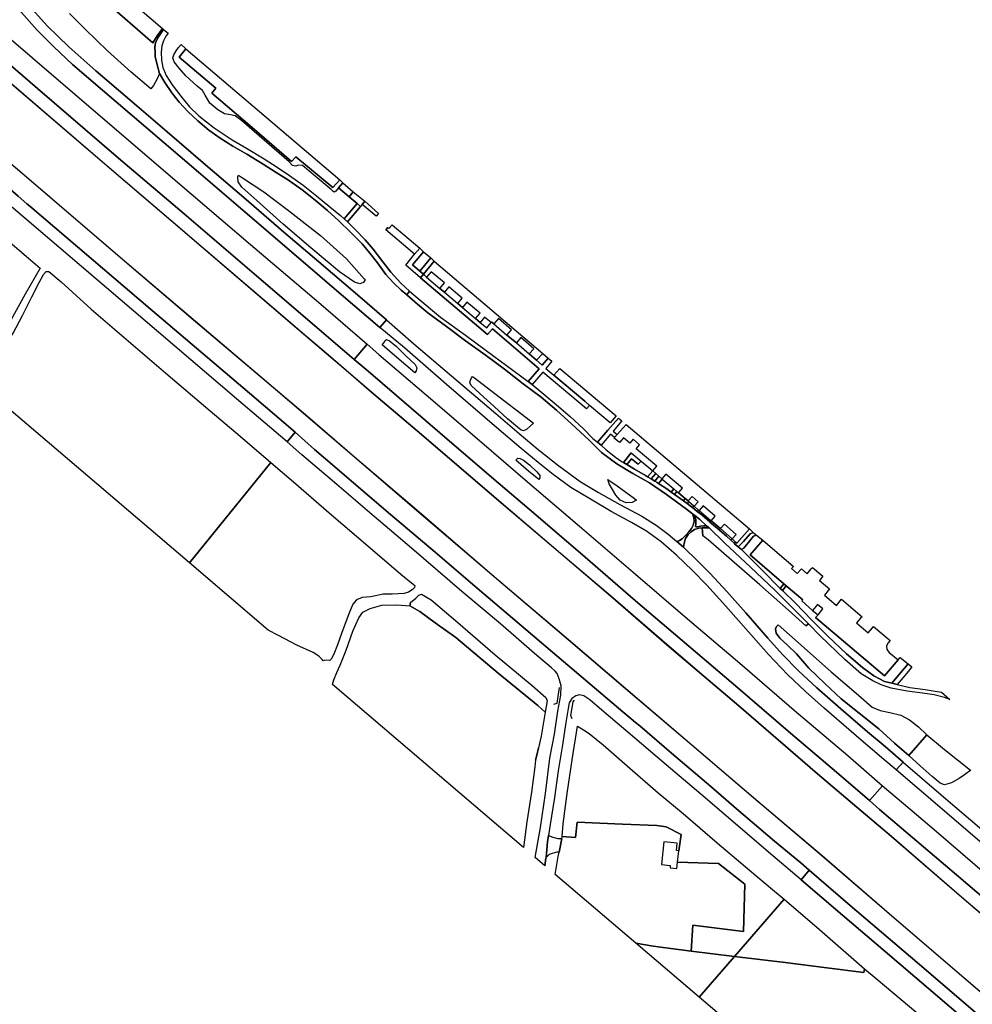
# Model space of a CAD drawing. Extents: x -26035517 to 31750492, y -9237385 to 8160032.
# Tile 283 of 298: x 24159432 to 24528195, y -718483 to -337212. Entities that reach past the tile are written whole.
import ezdxf

# ---------------------------------------------------------------- set-up
doc = ezdxf.new("R2010")
doc.units = 0
doc.layers.add('T-25', color=7, linetype='CONTINUOUS')

msp = doc.modelspace()

# ---------------------------------------------------------------- linework, layer by layer
at = {"layer": 'T-25', "color": 9}
for points in [[(24054898, -238860, 10963), (24066793, -248922, 10910), (24070059, -251684, 10895), (24084239, -263752, 10769), (24097794, -275274, 10712), (24111094, -286600, 10610), (24121367, -295404, 10582), (24130588, -303163, 10598), (24138525, -310396, 10602), (24143410, -315276, 10631), (24148894, -321256, 10614), (24154401, -327735, 10635), (24160069, -334428, 10614), (24166186, -341274, 10606), (24172672, -347736, 10578), (24179865, -354540, 10586), (24191531, -364508, 10574), (24208229, -378838, 10492), (24228632, -396275, 10566), (24246704, -411683, 10574), (24266478, -428698, 10574), (24284828, -444447, 10521), (24298879, -456423, 10517)], [(24043801, -248698, 11667), (24053063, -256581, 11872), (24076991, -277035, 11827), (24094321, -291917, 11819), (24126066, -319112, 11848), (24164419, -352009, 11933), (24198815, -381478, 11778), (24225814, -404592, 11774), (24248788, -424232, 11746), (24275039, -446622, 11726), (24293942, -462831, 11721)], [(24038867, -254342, 11633), (24060605, -273163, 11791), (24084935, -294076, 11799), (24116950, -321583, 11766), (24138760, -340165, 11807), (24166274, -363823, 11819), (24197690, -390791, 11782), (24223083, -412373, 11758), (24251975, -437201, 11750), (24273545, -455684, 11685), (24288963, -468836, 11644)], [(24035258, -258471, 10773), (24055289, -275707, 10960), (24092717, -307679, 10997), (24123371, -333883, 11001), (24154493, -360533, 11009), (24194149, -394593, 10940), (24224220, -420283, 11009), (24260573, -451413, 11009), (24278973, -467124, 11009), (24285750, -472910, 11009)], [(24301432, -453443, 10456), (24290194, -443743, 10456), (24275256, -430963, 10464), (24261740, -419477, 10496), (24246201, -406076, 10496), (24231343, -393404, 10468), (24216473, -380643, 10537), (24202062, -368305, 10529), (24188929, -357014, 10541), (24178447, -347674, 10496), (24170125, -339568, 10513), (24162199, -330836, 10541), (24154487, -321633, 10476), (24148747, -315233, 10464), (24142526, -308752, 10541), (24136675, -303200, 10541), (24130429, -297834, 10517), (24122817, -291393, 10488), (24107575, -278392, 10594), (24095515, -268204, 10675)], [(24270965, -490971, 11038), (24257600, -479656, 11042), (24227487, -454115, 11001), (24200969, -431493, 11001), (24160292, -396635, 11001), (24119781, -362323, 11001), (24081878, -330158, 10997), (24071119, -321002, 11011), (24047272, -300707, 11042), (24019205, -276834, 10877)], [(24266084, -496951, 10956), (24248441, -481873, 11074), (24209981, -449161, 11058), (24163308, -409430, 11106), (24162193, -408481, 11107), (24158794, -405567, 11105), (24151424, -399251, 11100), (24144406, -393236, 11095), (24126588, -377966, 11082), (24087412, -344576, 11074), (24057957, -319380, 11078), (24037759, -302282, 11050), (24014309, -282435, 10957)], [(24057957, -319380, 11078), (24087412, -344576, 11074), (24126588, -377966, 11082), (24144406, -393236, 11095), (24151424, -399251, 11100), (24158794, -405567, 11105), (24162193, -408481, 11107), (24163308, -409430, 11106), (24209981, -449161, 11058), (24248441, -481873, 11074), (24266084, -496951, 10956), (24262940, -500714, 10834), (24243398, -484026, 10867), (24213316, -458324, 10875), (24183329, -432789, 10899), (24152672, -406544, 10952), (24139436, -395389, 10928), (24128556, -386040, 10916), (24122072, -380514, 10932), (24108001, -368544, 10932), (24079500, -344257, 10891), (24054141, -322558, 10924)], [(24126066, -319112, 11848), (24164419, -352009, 11933), (24198815, -381478, 11778), (24225814, -404592, 11774), (24248788, -424232, 11746), (24275039, -446622, 11726), (24293942, -462831, 11721), (24288963, -468836, 11644), (24273545, -455684, 11685), (24251975, -437201, 11750), (24223083, -412373, 11758), (24197690, -390791, 11782), (24166274, -363823, 11819), (24138760, -340165, 11807), (24116950, -321583, 11766)], [(24162199, -330836, 10541), (24170125, -339568, 10513), (24178447, -347674, 10496), (24188929, -357014, 10541), (24202062, -368305, 10529), (24216473, -380643, 10537), (24231343, -393404, 10468), (24246201, -406076, 10496), (24261740, -419477, 10496), (24275256, -430963, 10464), (24290194, -443743, 10456), (24301432, -453443, 10456), (24298879, -456423, 10517), (24284828, -444447, 10521), (24266478, -428698, 10574), (24246704, -411683, 10574), (24228632, -396275, 10566), (24208229, -378838, 10492), (24191531, -364508, 10574), (24179865, -354540, 10586), (24172672, -347736, 10578), (24166186, -341274, 10606), (24160069, -334428, 10614)], [(24192225, -329898, 9861), (24211016, -346131, 9821), (24212667, -343459, 9817), (24214736, -340615, 9849), (24215064, -341038, 9874), (24214169, -342284, 9874), (24213154, -343801, 9882), (24212056, -346008, 9882), (24211796, -347889, 9882), (24211834, -350053, 9870), (24211930, -351427, 9853), (24212590, -354704, 9882), (24213607, -358041, 9853), (24212650, -360095, 9829), (24211199, -362653, 9813), (24210221, -363930, 9777), (24202641, -357564, 9809), (24193482, -349216, 9813), (24184952, -340979, 9821), (24178719, -334855, 9800)], [(24215064, -341038, 9874), (24214169, -342284, 9874), (24213154, -343801, 9882), (24212056, -346008, 9882), (24211796, -347889, 9882), (24211834, -350053, 9870), (24211930, -351427, 9853), (24212590, -354704, 9882), (24213607, -358041, 9853), (24215588, -361495, 9796), (24218297, -365585, 9764), (24221182, -369095, 9691), (24224612, -372912, 9581), (24228374, -376432, 9544), (24232671, -380017, 9601), (24237062, -383128, 9625), (24241985, -386225, 9670), (24247392, -389262, 9686), (24253720, -393164, 9662), (24258773, -396370, 9642), (24263433, -399305, 9629), (24268743, -403131, 9609), (24273755, -407073, 9605), (24278537, -411068, 9605), (24282978, -415051, 9589), (24287511, -419459, 9573), (24292035, -424042, 9573), (24295001, -427569, 9560), (24297920, -431363, 9634), (24301189, -435881, 9674), (24304295, -439189, 9695), (24307105, -441926, 9682), (24309247, -443806, 9707)], [(24216908, -342474, 9923), (24216046, -343626, 9910), (24215037, -345355, 9910), (24214403, -347370, 9866), (24214239, -349764, 9857), (24214388, -352857, 9837), (24214831, -355731, 9817), (24216129, -358817, 9813), (24218442, -362447, 9764), (24221819, -366867, 9756), (24225162, -370966, 9625), (24228767, -374447, 9577), (24234723, -379055, 9585), (24241671, -383720, 9642), (24247907, -387349, 9658), (24254084, -391077, 9634), (24259048, -394301, 9625), (24263816, -397481, 9642), (24269169, -401321, 9621), (24274372, -405427, 9597), (24279440, -409669, 9646), (24283600, -413031, 9597), (24285058, -414298, 9658)], [(24282892, -402315, 9617), (24281786, -403651, 9678), (24281230, -404009, 9674), (24280834, -403715, 9658), (24279953, -402979, 9650), (24273866, -397855, 9670), (24268852, -393667, 9670), (24267415, -393563, 9686), (24266298, -393961, 9719), (24265073, -393675, 9699), (24263707, -392302, 9703), (24255149, -384777, 9654), (24245255, -376242, 9650), (24242812, -374432, 9621), (24241091, -374117, 9682), (24238766, -373650, 9699), (24236111, -372124, 9703), (24232994, -369514, 9804), (24231247, -366418, 9841), (24230224, -364678, 9829), (24228153, -362897, 9813), (24223743, -358965, 9748), (24221146, -356043, 9825), (24219254, -353528, 9902), (24218715, -351996, 9918), (24219134, -350777, 9918), (24220062, -349303, 9914), (24220959, -348006, 9914), (24221905, -346850, 9914)], [(24213607, -358041, 9853), (24212650, -360095, 9829), (24211199, -362653, 9813), (24210221, -363930, 9777)], [(24262940, -500714, 10834), (24243398, -484026, 10867), (24213316, -458324, 10875), (24183329, -432789, 10899), (24152672, -406544, 10952), (24139436, -395389, 10928), (24128556, -386040, 10916)], [(24293198, -438024, 10138), (24292414, -439011, 10297), (24291066, -439545, 10317), (24288973, -438800, 10370), (24283246, -434812, 10423), (24272118, -425603, 10391), (24261391, -416365, 10374), (24251173, -407279, 10309), (24245458, -402109, 10244), (24243964, -399950, 10224), (24243935, -398107, 10203), (24244125, -397469, 10167)], [(24284579, -400325, 9556), (24282892, -402315, 9617), (24287007, -405805, 9602), (24290019, -408360, 9590)], [(24288570, -403847, 9503), (24287007, -405805, 9602)], [(24293004, -407518, 9560), (24291989, -408780, 9576), (24291391, -409523, 9585)], [(24286339, -415529, 9650), (24291391, -409523, 9585), (24290019, -408360, 9590), (24285058, -414298, 9658), (24286339, -415529, 9650)], [(24297467, -413334, 9600), (24291989, -408780, 9576)], [(24145567, -414841, 9764), (24167356, -433412, 9426), (24161490, -443528, 9410), (24156043, -453527, 9410)], [(24310343, -442393, 9686), (24306915, -439259, 9642), (24303080, -434995, 9609), (24300013, -430997, 9548), (24296258, -426085, 9524), (24293146, -422471, 9556), (24289316, -418453, 9577), (24286339, -415529, 9650)], [(24301888, -417703, 9600), (24301191, -418526, 9617)], [(24314559, -437166, 9613), (24308894, -432234, 9662), (24312271, -427970, 9670)], [(24315769, -427060, 9658), (24311517, -432109, 9646), (24314281, -434553, 9650)], [(24314559, -437166, 9613), (24322932, -444323, 9559), (24340520, -459121, 9584), (24342484, -456941, 9580), (24360483, -472396, 9605), (24356275, -477340, 9563), (24357757, -478448, 9572), (24360811, -480912, 9551), (24366356, -485556, 9493), (24372573, -490903, 9485), (24377625, -495676, 9489), (24381325, -499367, 9460), (24383046, -500808, 9505), (24384492, -501935, 9526), (24386440, -503784, 9526), (24390063, -506654, 9534), (24392686, -508385, 9580), (24393189, -508690, 9578)], [(24309247, -443806, 9707), (24313461, -447425, 9530), (24317467, -450690, 9501), (24324625, -456048, 9505), (24332055, -461529, 9530), (24339571, -467000, 9551), (24347108, -472557, 9551), (24354323, -478209, 9555), (24361345, -483420, 9526), (24367292, -488370, 9443), (24373201, -493793, 9422), (24379688, -499938, 9468), (24384669, -504753, 9514), (24390623, -509200, 9526), (24396730, -512942, 9472), (24403198, -516578, 9447), (24409799, -521047, 9464), (24417548, -526701, 9539), (24419903, -528544, 9595)], [(24310343, -442393, 9686), (24314417, -445838, 9626), (24322296, -452345, 9480), (24332038, -459397, 9485), (24342941, -467522, 9539), (24350334, -472917, 9593), (24356275, -477340, 9563)], [(24301432, -453443, 10456), (24312045, -462692, 10378), (24326537, -475184, 10382), (24343795, -489762, 10357), (24352808, -497463, 10403), (24360156, -503665, 10386), (24368074, -510007, 10390), (24376422, -515985, 10432), (24383552, -520293, 10432), (24391714, -524937, 10415), (24400251, -529508, 10423), (24405784, -532888, 10436), (24410398, -536439, 10415), (24413812, -539329, 10424)], [(24498768, -627688, 10612), (24493946, -623634, 10602), (24486108, -616922, 10606), (24470901, -603779, 10556), (24463682, -597371, 10523), (24456711, -590782, 10498), (24449353, -583014, 10477), (24441564, -574190, 10482), (24432842, -564306, 10519), (24425383, -556188, 10482), (24419935, -550485, 10477), (24413695, -544503, 10452), (24407719, -539451, 10436), (24402089, -535206, 10436), (24396244, -531876, 10444), (24388459, -527649, 10448), (24380375, -522933, 10461), (24372846, -518332, 10473), (24365975, -513281, 10448), (24360102, -508714, 10457), (24353579, -503320, 10457), (24344194, -495292, 10461), (24324667, -478537, 10473), (24308392, -464341, 10432), (24298879, -456423, 10517)], [(24299706, -463063, 11488), (24300332, -462391, 11358), (24300907, -461388, 11267), (24301460, -461096, 10884), (24302574, -461628, 10747), (24305111, -463670, 10776), (24308941, -467352, 10747), (24312469, -470696, 10826), (24313115, -472013, 11022), (24312885, -473239, 11242), (24312365, -473979, 11447)], [(24293942, -462831, 11721), (24298461, -466831, 11665), (24316837, -482511, 11665), (24338388, -500922, 11674), (24355139, -515337, 11694), (24376139, -533385, 11728), (24396877, -551100, 11794), (24417103, -568470, 11802), (24438159, -586425, 11794), (24459254, -604535, 11794), (24480008, -622176, 11790), (24493495, -633880, 11772)], [(24288963, -468836, 11644), (24294321, -473357, 11624), (24305445, -482836, 11632), (24322110, -497210, 11632), (24342021, -514300, 11649), (24359217, -529006, 11686), (24378293, -545343, 11711), (24397876, -562231, 11694), (24418477, -579858, 11703), (24437444, -595997, 11711), (24456934, -612699, 11724), (24476503, -629362, 11761), (24488414, -639586, 11722)], [(24364006, -468260, 9613), (24361732, -471024, 9605), (24359504, -469100, 9551)], [(24365487, -469419, 9617), (24363150, -472260, 9626), (24366225, -474886, 9480)], [(24285801, -472954, 11009), (24296533, -482195, 10914), (24314965, -497858, 10847), (24343091, -521924, 10781), (24368751, -543850, 10918), (24388104, -560252, 10918), (24410758, -579885, 10905), (24437840, -602903, 10901), (24468292, -629206, 10918), (24485114, -643509, 10971)], [(24358319, -493395, 10068), (24357096, -494660, 10216), (24355674, -495909, 10324), (24354520, -496430, 10353), (24353529, -496135, 10378), (24352115, -495017, 10382), (24348328, -491824, 10357), (24343090, -486981, 10315), (24337690, -482120, 10286), (24334191, -478855, 10295), (24333624, -477709, 10290), (24333952, -476831, 10274), (24334334, -475855, 10220), (24334747, -475330, 10154)], [(24380050, -486605, 9557), (24378810, -487927, 9518), (24361882, -473660, 9601), (24357757, -478448, 9572)], [(24469997, -660944, 10962), (24446823, -641306, 10943), (24445225, -639942, 10943), (24419605, -618076, 10938), (24394022, -596292, 10826), (24371783, -577311, 10826), (24343099, -552892, 10830), (24313119, -527177, 10793), (24289071, -506641, 10843), (24271006, -491007, 11038)], [(24391235, -491452, 9588), (24387055, -496158, 9568), (24383046, -500808, 9505)], [(24392560, -492498, 9601), (24389224, -496505, 9563), (24390722, -497870, 9614)], [(24465079, -666552, 11099), (24461760, -663738, 11088), (24451583, -655262, 11046), (24436934, -642790, 10976), (24426978, -634188, 11034), (24411719, -621265, 11051), (24399443, -610688, 11076), (24397877, -609371, 11070), (24391230, -603779, 11046), (24377539, -592252, 11034), (24365644, -582070, 10997), (24352730, -571210, 10947), (24336582, -557312, 10930), (24320221, -543379, 10918), (24303001, -528773, 10922), (24287034, -515186, 10918), (24281371, -510304, 10918), (24273605, -503609, 10918), (24266084, -496951, 10956)], [(24389688, -499046, 9603), (24388133, -497771, 9559), (24384492, -501935, 9526)], [(24359005, -661644, 9908), (24361080, -650004, 10008), (24363004, -636860, 10016), (24364651, -623233, 10108), (24366428, -613834, 10207), (24367720, -604937, 10394), (24368924, -598833, 10606), (24369064, -595113, 10664), (24368296, -592472, 10731), (24367460, -590447, 10847), (24366664, -589418, 10847), (24365246, -588135, 10847), (24358742, -582685, 10835), (24345549, -571187, 10747), (24330539, -558596, 10739), (24311097, -541837, 10735), (24296607, -529537, 10760), (24282146, -517240, 10801), (24268700, -505771, 10797), (24262940, -500714, 10834)], [(24351528, -507772, 11413), (24352238, -507004, 11200), (24353174, -507086, 11100), (24354504, -507717, 11071), (24356742, -509609, 11109), (24359574, -512321, 11105), (24360835, -513659, 11184), (24360835, -514624, 11312), (24360414, -515217, 11446)], [(24396200, -504912, 9600), (24393189, -508690, 9578), (24394397, -509423, 9574)], [(24400035, -508161, 9600), (24398825, -509361, 9580), (24396304, -507230, 9580), (24394397, -509423, 9574), (24397450, -511276, 9563), (24401726, -513715, 9551), (24402511, -514194, 9552)], [(24404509, -511951, 9600), (24402511, -514194, 9552), (24403844, -515007, 9555), (24405349, -515926, 9558), (24406152, -516416, 9559), (24406744, -516807, 9558)], [(24405625, -512911, 9591), (24403844, -515007, 9555)], [(24406872, -513982, 9617), (24405349, -515926, 9558)], [(24398180, -523260, 10157), (24396546, -524206, 10232), (24394260, -524281, 10349), (24391857, -523239, 10328), (24390213, -521382, 10307), (24388914, -519084, 10236), (24387646, -516992, 10108), (24387047, -515242, 10028)], [(24408190, -515114, 9600), (24406744, -516807, 9558), (24409960, -518935, 9555), (24411642, -520133, 9555), (24412904, -521033, 9555), (24414193, -521952, 9555), (24416372, -523556, 9564), (24417771, -524586, 9570), (24419032, -525514, 9576), (24419846, -526150, 9585), (24421709, -527606, 9606), (24423451, -528968, 9626), (24426588, -531704, 9663), (24426638, -531747, 9664), (24429385, -534111, 9692), (24430200, -534790, 9690), (24433074, -537185, 9684), (24434753, -538804, 9677), (24436097, -540100, 9671), (24436114, -540115, 9671), (24437617, -541378, 9684), (24438874, -542427, 9701), (24441672, -545162, 9692), (24446960, -550499, 9696), (24453829, -557411, 9717), (24453878, -557460, 9717), (24454720, -558267, 9719), (24459808, -563141, 9734), (24466076, -569692, 9759), (24472269, -575975, 9771), (24479458, -582816, 9763), (24485638, -588055, 9804), (24490101, -591241, 9792), (24494264, -593421, 9759), (24497043, -594160, 9647), (24499110, -594630, 9705), (24503976, -595760, 9692), (24509891, -596565, 9647), (24513803, -597182, 9622), (24516211, -597572, 9597)], [(24412637, -518921, 9600), (24411642, -520133, 9555)], [(24413827, -519940, 9600), (24412904, -521033, 9555)], [(24417089, -522637, 9591), (24416372, -523556, 9564)], [(24418498, -523808, 9600), (24417771, -524586, 9570)], [(24420515, -525572, 9600), (24419846, -526150, 9585)], [(24419903, -528544, 9595), (24420397, -530101, 9676), (24420511, -531459, 9767), (24420151, -532940, 9892), (24419453, -534177, 10041), (24418400, -535567, 10166), (24417453, -536713, 10274), (24415917, -538182, 10357), (24414882, -538881, 10428), (24413812, -539329, 10424), (24416351, -541478, 10431), (24416657, -539897, 10423), (24417206, -538103, 10344), (24418197, -536624, 10278), (24419329, -535551, 10149), (24420662, -534591, 9991), (24422310, -534090, 9833), (24423597, -533986, 9727), (24424480, -533915, 9655), (24426285, -534031, 9661), (24425968, -533731, 9663), (24425331, -533149, 9662)], [(24419903, -528544, 9595), (24420789, -529237, 9616)], [(24425331, -533149, 9662), (24424173, -533168, 9705), (24422938, -533295, 9792), (24421868, -533562, 9838), (24421335, -533620, 9875), (24421104, -533421, 9842), (24421166, -532387, 9784), (24421110, -530798, 9651), (24420941, -529944, 9622), (24420789, -529237, 9616), (24422605, -530659, 9659), (24425331, -533149, 9662)], [(24422180, -527075, 9585), (24421709, -527606, 9606)], [(24427103, -531294, 9600), (24426588, -531704, 9663)], [(24423597, -533986, 9727), (24423817, -537061, 9975)], [(24519491, -600455, 9543), (24517435, -599678, 9555), (24513427, -598584, 9559), (24508964, -598050, 9638), (24503008, -597210, 9655), (24496806, -596118, 9713), (24492913, -594803, 9738), (24489743, -593275, 9771), (24485148, -590459, 9779), (24478814, -584958, 9800), (24469248, -575794, 9804), (24464727, -571160, 9810), (24462149, -568518, 9813), (24451698, -558160, 9713), (24442300, -549210, 9676), (24432332, -539751, 9630), (24426285, -534031, 9661)], [(24430677, -534254, 9600), (24430200, -534790, 9690)], [(24443412, -535776, 9688), (24442148, -536307, 9701), (24439612, -539228, 9692), (24437617, -541378, 9684)], [(24444690, -536856, 9701), (24443532, -537234, 9713), (24442469, -538460, 9721), (24439708, -541815, 9717), (24438874, -542427, 9701)], [(24435238, -538296, 9600), (24434753, -538804, 9677)], [(24436479, -539490, 9616), (24436114, -540115, 9671)], [(24501455, -624743, 10500), (24494414, -618685, 10511), (24487642, -612920, 10502), (24477320, -604015, 10486), (24468040, -595986, 10502), (24460888, -589346, 10473), (24454779, -583036, 10469), (24449085, -576666, 10465), (24440472, -566877, 10469), (24433210, -558610, 10436), (24426658, -551706, 10423), (24421697, -546683, 10428), (24416783, -541844, 10432), (24416351, -541478, 10431)], [(24455255, -555620, 9769), (24453829, -557411, 9717)], [(24456145, -556379, 9773), (24454720, -558267, 9719)], [(24280575, -594620, 9119), (24280978, -592846, 9102), (24282158, -589987, 9065), (24283429, -587095, 9019), (24285851, -581325, 8932), (24288348, -574004, 8886), (24290765, -568824, 8866), (24292276, -566675, 8903), (24295150, -565232, 8920), (24299578, -563860, 8953), (24305365, -563732, 8990), (24310393, -564193, 8999), (24314273, -566426, 8982), (24320297, -570740, 9015), (24328225, -576502, 8999), (24344692, -590230, 9007), (24360056, -602804, 9190), (24362802, -605365, 9188)], [(24310693, -562873, 9023), (24310393, -564193, 8999)], [(24453057, -571526, 10369), (24452445, -572177, 10324), (24452022, -573096, 10369), (24452214, -574772, 10448), (24453676, -576757, 10457), (24456599, -579387, 10465), (24460193, -582775, 10461), (24464962, -588375, 10444), (24471147, -594300, 10515), (24477379, -600225, 10519), (24484369, -605745, 10523), (24492071, -611868, 10511), (24498051, -617359, 10465), (24503585, -622133, 10331)], [(24463740, -571896, 9809), (24464727, -571160, 9810)], [(24503402, -586633, 9730), (24499802, -590940, 9717), (24497043, -594160, 9647)], [(24504780, -587861, 9734), (24503448, -589432, 9721), (24499110, -594630, 9705)], [(24366157, -602277, 10245), (24367542, -601918, 10951), (24368364, -595845, 10540)], [(24461958, -670271, 10987), (24450935, -660979, 10901), (24435765, -648001, 10860), (24424728, -638527, 10851), (24409714, -625770, 10851), (24394133, -612493, 10864), (24384823, -604579, 10835), (24380178, -600558, 10860), (24377847, -599068, 10860), (24376189, -598643, 10743), (24374693, -598984, 10698), (24373224, -600026, 10660), (24372151, -601755, 10598), (24371733, -603959, 10560), (24370830, -609308, 10378), (24369510, -617993, 10162), (24367927, -628090, 10045), (24366424, -638444, 9983), (24364814, -648804, 9971), (24364162, -653109, 9968)], [(24373253, -607963, 9971), (24372834, -606614, 10290), (24373668, -601372, 11154), (24374200, -600754, 10644)], [(24359160, -623989, 9260), (24359577, -621999, 9277), (24360240, -619227, 9215)], [(24531159, -655404, 10603), (24516502, -642954, 10603), (24498768, -627688, 10612), (24501455, -624743, 10500), (24517063, -638180, 10504), (24531045, -650029, 10533)], [(24501455, -624743, 10500), (24517063, -638180, 10504), (24531045, -650029, 10533), (24542055, -659417, 10459), (24553585, -668425, 10442), (24564518, -676093, 10434), (24575971, -683822, 10459), (24585956, -690698, 10467), (24596327, -698270, 10492), (24606932, -706311, 10479), (24615162, -712592, 10492), (24622355, -718520, 10455), (24628140, -723642, 10455), (24635001, -730554, 10455), (24641133, -737440, 10455), (24646486, -743535, 10475), (24651525, -749089, 10512), (24651744, -749295, 10512)], [(24527568, -627863, 9935), (24525119, -629599, 9992), (24523133, -630986, 10063), (24520152, -632719, 10232), (24517427, -633470, 10347), (24515767, -632907, 10393), (24512640, -630241, 10380), (24508006, -626197, 10376), (24503585, -622133, 10331)], [(24779289, -863328, 10356), (24768179, -853995, 10281), (24753178, -841255, 10347), (24733880, -824771, 10422), (24714235, -808142, 10467), (24695394, -792237, 10554), (24673625, -773867, 10599), (24658714, -760920, 10616), (24650001, -753106, 10661), (24643136, -745958, 10632), (24636864, -738408, 10545), (24631169, -732278, 10525), (24623106, -724580, 10512), (24613500, -716567, 10525), (24604689, -709586, 10537), (24595286, -702560, 10574), (24586051, -695751, 10574), (24576007, -688846, 10550), (24562954, -680012, 10574), (24550930, -671475, 10595), (24541662, -664261, 10595), (24531159, -655404, 10603), (24516502, -642954, 10603), (24498768, -627688, 10612)], [(24550922, -693035, 11685), (24522113, -668384, 11693), (24492320, -643027, 11672), (24488414, -639586, 11722), (24493495, -633880, 11772), (24503963, -642849, 11759), (24514380, -651621, 11747), (24533882, -668385, 11751)], [(24493495, -633880, 11772), (24503963, -642849, 11759), (24514380, -651621, 11747), (24533882, -668385, 11751), (24555219, -686577, 11780), (24575233, -703726, 11726), (24593938, -719727, 11685), (24612140, -735369, 11697), (24628456, -749277, 11697), (24646673, -764885, 11726), (24663180, -779017, 11705), (24682373, -795300, 11751), (24701407, -811585, 11751), (24719620, -827238, 11759), (24737699, -842656, 11705), (24755675, -857967, 11623), (24771793, -871750, 11680)], [(24488414, -639586, 11722), (24492320, -643027, 11672), (24522113, -668384, 11693), (24550922, -693035, 11685), (24581590, -719475, 11606), (24613601, -746652, 11627), (24645132, -773586, 11656), (24675386, -799535, 11648), (24707140, -826590, 11681), (24732833, -848374, 11668), (24753594, -866082, 11602), (24766878, -877572, 11626)], [(24546311, -696023, 10610), (24524955, -677812, 10610), (24496810, -653464, 10610), (24485082, -643547, 10610), (24485146, -643471, 10971), (24496874, -653388, 10892), (24525021, -677736, 10958), (24546375, -695947, 10958)], [(24485159, -643547, 10971), (24496842, -653426, 10892), (24524988, -677774, 10958), (24546343, -695985, 10958), (24566232, -712813, 10913), (24582827, -727338, 10896), (24601200, -742894, 10896), (24613369, -753359, 10896), (24624966, -763381, 10917), (24637759, -774013, 10967), (24651943, -786344, 10967), (24670590, -802240, 10967), (24689455, -818379, 10880), (24707448, -833685, 10938), (24727505, -850828, 11020), (24747363, -867859, 11090), (24763391, -881368, 10948)], [(24364162, -653109, 9968), (24365797, -653707, 9941), (24367734, -654249, 9941), (24369341, -654280, 9941), (24368230, -659601, 9917), (24367370, -659540, 9871), (24365600, -660033, 9900), (24364384, -660535, 9912), (24363190, -661575, 9904), (24363785, -655602, 9966), (24364162, -653109, 9968)], [(24369341, -654280, 9941), (24369486, -653470, 9933)], [(24362681, -664852, 9883), (24363153, -661946, 9900), (24363190, -661575, 9904)], [(24548851, -728800, 10946), (24524867, -708222, 10867), (24497919, -685132, 10843), (24469965, -660982, 10962), (24470029, -660906, 10610), (24497985, -685056, 10610), (24524933, -708146, 10610), (24548917, -728724, 10610)], [(24739355, -903720, 10616), (24738604, -902371, 10987), (24733528, -894367, 10971), (24727179, -884681, 10991), (24722655, -877851, 10967), (24721918, -877223, 10967), (24710954, -867953, 11053), (24691282, -851027, 11119), (24661553, -825558, 10859), (24629732, -798229, 10843), (24600736, -773242, 10946), (24575322, -751525, 10942), (24548884, -728762, 10946), (24524900, -708184, 10867), (24497952, -685094, 10843), (24470015, -660959, 10962)], [(24542918, -739461, 10913), (24528194, -726883, 10962), (24511263, -712334, 10896), (24494402, -698025, 10934), (24477999, -683935, 10991), (24461958, -670271, 10987), (24465079, -666552, 11099), (24480851, -680212, 11074), (24510310, -705303, 11057), (24534855, -726253, 11008)], [(24735434, -913284, 10794), (24732406, -908409, 10851), (24727633, -900615, 10884), (24722786, -893031, 10896), (24718169, -886473, 10896), (24712233, -879705, 10913), (24706691, -874231, 10876), (24697590, -866052, 10847), (24682878, -853846, 10801), (24658183, -832987, 10867), (24645513, -822124, 10888), (24640380, -817588, 10905), (24638138, -815194, 10919), (24636517, -813463, 10929), (24631426, -808813, 10950), (24625063, -803119, 10921), (24613880, -793520, 10914), (24613097, -792848, 10913), (24587223, -770671, 10921), (24560158, -747668, 11000), (24534855, -726253, 11008), (24510310, -705303, 11057), (24480851, -680212, 11074), (24465079, -666552, 11099)], [(24461958, -670271, 10987), (24477999, -683935, 10991), (24494402, -698025, 10934), (24511263, -712334, 10896), (24528194, -726883, 10962), (24542918, -739461, 10913), (24558390, -752696, 10880), (24575365, -767060, 10884), (24590420, -779942, 10901), (24605261, -792424, 10934), (24619430, -804642, 10934), (24624043, -808674, 10829)]]:
    msp.add_polyline3d(points, dxfattribs=at)
for points in [[(24279005, -467086, 11009), (24285782, -472872, 11009), (24285718, -472948, 10610), (24278941, -467162, 10610), (24260541, -451451, 10610), (24224188, -420321, 10610), (24194116, -394631, 10610), (24154460, -360571, 10610), (24123338, -333921, 10610), (24092685, -307717, 10610), (24055256, -275745, 10610), (24035225, -258509, 10610), (24035291, -258433, 10773), (24055322, -275669, 10960), (24092749, -307641, 10997), (24123404, -333845, 11001), (24154526, -360495, 11009), (24194182, -394555, 10940), (24224253, -420245, 11009), (24260605, -451375, 11009)], [(24071087, -321040, 11011), (24047240, -300745, 11042), (24019173, -276872, 10877), (24019237, -276796, 10610), (24047304, -300669, 10610), (24071151, -320964, 10610), (24081910, -330120, 10610), (24119813, -362285, 10610), (24160324, -396597, 10610), (24201001, -431455, 10610), (24227519, -454077, 10610), (24257632, -479618, 10610), (24270997, -490933, 10610), (24270933, -491009, 11038), (24257568, -479694, 11042), (24227455, -454153, 11001), (24200937, -431531, 11001), (24160260, -396673, 11001), (24119749, -362361, 11001), (24081846, -330196, 10997)], [(24165724, -298727, 9894), (24214736, -340615, 9849), (24212667, -343459, 9817), (24211016, -346131, 9821), (24192225, -329898, 9861), (24191247, -330958, 9971), (24179538, -321048, 9796), (24167594, -310822, 9845), (24168690, -309516, 9748), (24161648, -303421, 9796)], [(24213607, -358041, 9853), (24212590, -354704, 9882), (24211930, -351427, 9853), (24211834, -350053, 9870), (24211796, -347889, 9882), (24212056, -346008, 9882), (24213154, -343801, 9882), (24214169, -342284, 9874), (24215064, -341038, 9874), (24216908, -342474, 9923), (24216046, -343626, 9910), (24215037, -345355, 9910), (24214403, -347370, 9866), (24214239, -349764, 9857), (24214388, -352857, 9837), (24214831, -355731, 9817), (24216129, -358817, 9813), (24218442, -362447, 9764), (24221819, -366867, 9756), (24225162, -370966, 9625), (24228767, -374447, 9577), (24234723, -379055, 9585), (24241671, -383720, 9642), (24247907, -387349, 9658), (24254084, -391077, 9634), (24259048, -394301, 9625), (24263816, -397481, 9642), (24269169, -401321, 9621), (24274372, -405427, 9597), (24279440, -409669, 9646), (24283600, -413031, 9597), (24285058, -414298, 9658), (24286339, -415529, 9650), (24289316, -418453, 9577), (24293146, -422471, 9556), (24296258, -426085, 9524), (24300013, -430997, 9548), (24303080, -434995, 9609), (24306915, -439259, 9642), (24310343, -442393, 9686), (24309247, -443806, 9707), (24307105, -441926, 9682), (24304295, -439189, 9695), (24301189, -435881, 9674), (24297920, -431363, 9634), (24295001, -427569, 9560), (24292035, -424042, 9573), (24287511, -419459, 9573), (24282978, -415051, 9589), (24278537, -411068, 9605), (24273755, -407073, 9605), (24268743, -403131, 9609), (24263433, -399305, 9629), (24258773, -396370, 9642), (24253720, -393164, 9662), (24247392, -389262, 9686), (24241985, -386225, 9670), (24237062, -383128, 9625), (24232671, -380017, 9601), (24228374, -376432, 9544), (24224612, -372912, 9581), (24221182, -369095, 9691), (24218297, -365585, 9764), (24215588, -361495, 9796)], [(24282892, -402315, 9617), (24281786, -403651, 9678), (24281230, -404009, 9674), (24280834, -403715, 9658), (24279953, -402979, 9650), (24273866, -397855, 9670), (24268852, -393667, 9670), (24267415, -393563, 9686), (24266298, -393961, 9719), (24265073, -393675, 9699), (24263707, -392302, 9703), (24255149, -384777, 9654), (24245255, -376242, 9650), (24242812, -374432, 9621), (24241091, -374117, 9682), (24238766, -373650, 9699), (24236111, -372124, 9703), (24232994, -369514, 9804), (24231247, -366418, 9841), (24230224, -364678, 9829), (24228153, -362897, 9813), (24223743, -358965, 9748), (24221146, -356043, 9825), (24219254, -353528, 9902), (24218715, -351996, 9918), (24219134, -350777, 9918), (24220062, -349303, 9914), (24220959, -348006, 9914), (24221905, -346850, 9914), (24223804, -348537, 9947), (24221153, -351764, 9829), (24235331, -363774, 9719), (24233829, -365717, 9841), (24249436, -379000, 9678), (24264627, -392067, 9634), (24266350, -390277, 9662), (24280694, -402256, 9629), (24283319, -399230, 9711), (24284579, -400325, 9556)], [(24223804, -348537, 9947), (24283319, -399230, 9711), (24280694, -402256, 9629), (24266350, -390277, 9662), (24264627, -392067, 9634), (24249436, -379000, 9678), (24233829, -365717, 9841), (24235331, -363774, 9719), (24221153, -351764, 9829)], [(24293198, -438024, 10138), (24292414, -439011, 10297), (24291066, -439545, 10317), (24288973, -438800, 10370), (24283246, -434812, 10423), (24272118, -425603, 10391), (24261391, -416365, 10374), (24251173, -407279, 10309), (24245458, -402109, 10244), (24243964, -399950, 10224), (24243935, -398107, 10203), (24244125, -397469, 10167), (24245696, -398404, 10163), (24253913, -403921, 10098), (24263530, -411156, 10085), (24275879, -420770, 10216), (24285958, -429800, 10187), (24292782, -437515, 10138)], [(24282892, -402315, 9617), (24284579, -400325, 9556), (24288570, -403847, 9503), (24287007, -405805, 9602)], [(24287007, -405805, 9602), (24288570, -403847, 9503), (24293004, -407518, 9560), (24291989, -408780, 9576), (24291391, -409523, 9585), (24290019, -408360, 9590)], [(24297467, -413334, 9600), (24291989, -408780, 9576), (24293004, -407518, 9560), (24298383, -412258, 9600)], [(24286339, -415529, 9650), (24285058, -414298, 9658), (24290019, -408360, 9590), (24291391, -409523, 9585)], [(24312271, -427970, 9670), (24301191, -418526, 9617), (24301888, -417703, 9600), (24302365, -418107, 9600), (24303565, -416694, 9600), (24314287, -425667, 9715)], [(24314281, -434553, 9650), (24315709, -435789, 9589), (24314559, -437166, 9613), (24308894, -432234, 9662), (24312271, -427970, 9670), (24314287, -425667, 9715), (24315769, -427060, 9658), (24311517, -432109, 9646)], [(24314281, -434553, 9650), (24311517, -432109, 9646), (24315769, -427060, 9658), (24318606, -429421, 9642)], [(24314281, -434553, 9650), (24318606, -429421, 9642), (24319884, -430663, 9821), (24315709, -435789, 9589)], [(24316940, -436921, 9500), (24315709, -435789, 9589), (24319884, -430663, 9821), (24361885, -466422, 9551), (24359504, -469100, 9551), (24356662, -466654, 9500), (24358438, -464632, 9500), (24353466, -460273, 9500), (24351691, -462295, 9500), (24348013, -459330, 9500), (24349771, -457274, 9500), (24344718, -452954, 9500), (24342957, -455010, 9500), (24342206, -454293, 9613), (24341993, -454521, 9500), (24339416, -452379, 9500), (24337708, -454441, 9500), (24335900, -452881, 9500), (24337646, -450794, 9500), (24332560, -446542, 9500), (24330814, -448630, 9500), (24329001, -447063, 9500), (24330754, -444985, 9500), (24325605, -440643, 9500), (24323854, -442718, 9500), (24322042, -441246, 9500), (24323826, -439143, 9500), (24318725, -434816, 9500)], [(24141962, -476654, 9312), (24143974, -474501, 9312), (24147275, -470968, 9341), (24150809, -466995, 9296), (24153760, -463133, 9308), (24156886, -458569, 9332), (24160461, -451718, 9410), (24164149, -444564, 9402), (24166971, -439009, 9357), (24168670, -435867, 9381), (24169732, -434723, 9393), (24170732, -434746, 9442), (24175435, -438760, 9650), (24187111, -449299, 9784), (24201541, -461735, 9841), (24215999, -474024, 9849), (24231465, -487290, 9833), (24244741, -498536, 9662), (24256648, -508737, 9597), (24225111, -547546, 9304)], [(24380050, -486605, 9557), (24378810, -487927, 9518), (24361882, -473660, 9601), (24357757, -478448, 9572), (24356275, -477340, 9563), (24360483, -472396, 9605), (24342484, -456941, 9580), (24340520, -459121, 9584), (24322932, -444323, 9559), (24314559, -437166, 9613), (24315709, -435789, 9589), (24316940, -436921, 9500), (24322042, -441246, 9500), (24323854, -442718, 9500), (24329001, -447063, 9500), (24330814, -448630, 9500), (24335900, -452881, 9500), (24337708, -454441, 9500), (24340286, -456582, 9500), (24341993, -454521, 9500), (24342206, -454293, 9613), (24342957, -455010, 9500), (24348013, -459330, 9500), (24351691, -462295, 9500), (24356662, -466654, 9500), (24359504, -469100, 9551), (24361732, -471024, 9605), (24364006, -468260, 9613), (24365487, -469419, 9617), (24363150, -472260, 9626), (24366225, -474886, 9480), (24378139, -484982, 9568)], [(24419903, -528544, 9595), (24417548, -526701, 9539), (24409799, -521047, 9464), (24403198, -516578, 9447), (24396730, -512942, 9472), (24390623, -509200, 9526), (24384669, -504753, 9514), (24379688, -499938, 9468), (24373201, -493793, 9422), (24367292, -488370, 9443), (24361345, -483420, 9526), (24354323, -478209, 9555), (24347108, -472557, 9551), (24339571, -467000, 9551), (24332055, -461529, 9530), (24324625, -456048, 9505), (24317467, -450690, 9501), (24313461, -447425, 9530), (24309247, -443806, 9707), (24310343, -442393, 9686), (24314417, -445838, 9626), (24322296, -452345, 9480), (24332038, -459397, 9485), (24342941, -467522, 9539), (24350334, -472917, 9593), (24356275, -477340, 9563), (24357757, -478448, 9572), (24360811, -480912, 9551), (24366356, -485556, 9493), (24372573, -490903, 9485), (24377625, -495676, 9489), (24381325, -499367, 9460), (24383046, -500808, 9505), (24384492, -501935, 9526), (24386440, -503784, 9526), (24390063, -506654, 9534), (24392686, -508385, 9580), (24393189, -508690, 9578), (24394397, -509423, 9574), (24397450, -511276, 9563), (24401726, -513715, 9551), (24402511, -514194, 9552), (24403844, -515007, 9555), (24405349, -515926, 9558), (24406152, -516416, 9559), (24406744, -516807, 9558), (24409960, -518935, 9555), (24411642, -520133, 9555), (24412904, -521033, 9555), (24414193, -521952, 9555), (24416372, -523556, 9564), (24417771, -524586, 9570), (24419032, -525514, 9576), (24419846, -526150, 9585), (24421709, -527606, 9606), (24423451, -528968, 9626), (24426588, -531704, 9663), (24426638, -531747, 9664), (24429385, -534111, 9692), (24430200, -534790, 9690), (24433074, -537185, 9684), (24434753, -538804, 9677), (24436097, -540100, 9671), (24436114, -540115, 9671), (24437617, -541378, 9684), (24438874, -542427, 9701), (24441672, -545162, 9692), (24446960, -550499, 9696), (24453829, -557411, 9717), (24453878, -557460, 9717), (24454720, -558267, 9719), (24459808, -563141, 9734), (24466076, -569692, 9759), (24472269, -575975, 9771), (24479458, -582816, 9763), (24485638, -588055, 9804), (24490101, -591241, 9792), (24494264, -593421, 9759), (24497043, -594160, 9647), (24499110, -594630, 9705), (24503976, -595760, 9692), (24509891, -596565, 9647), (24513803, -597182, 9622), (24516211, -597572, 9597), (24519491, -600455, 9543), (24517435, -599678, 9555), (24513427, -598584, 9559), (24508964, -598050, 9638), (24503008, -597210, 9655), (24496806, -596118, 9713), (24492913, -594803, 9738), (24489743, -593275, 9771), (24485148, -590459, 9779), (24478814, -584958, 9800), (24469248, -575794, 9804), (24464727, -571160, 9810), (24462149, -568518, 9813), (24451698, -558160, 9713), (24442300, -549210, 9676), (24432332, -539751, 9630), (24426285, -534031, 9661), (24425968, -533731, 9663), (24425331, -533149, 9662), (24422605, -530659, 9659), (24420789, -529237, 9616)], [(24416351, -541478, 10431), (24416783, -541844, 10432), (24421697, -546683, 10428), (24426658, -551706, 10423), (24433210, -558610, 10436), (24440472, -566877, 10469), (24449085, -576666, 10465), (24454779, -583036, 10469), (24460888, -589346, 10473), (24468040, -595986, 10502), (24477320, -604015, 10486), (24487642, -612920, 10502), (24494414, -618685, 10511), (24501455, -624743, 10500), (24498768, -627688, 10612), (24493946, -623634, 10602), (24486108, -616922, 10606), (24470901, -603779, 10556), (24463682, -597371, 10523), (24456711, -590782, 10498), (24449353, -583014, 10477), (24441564, -574190, 10482), (24432842, -564306, 10519), (24425383, -556188, 10482), (24419935, -550485, 10477), (24413695, -544503, 10452), (24407719, -539451, 10436), (24402089, -535206, 10436), (24396244, -531876, 10444), (24388459, -527649, 10448), (24380375, -522933, 10461), (24372846, -518332, 10473), (24365975, -513281, 10448), (24360102, -508714, 10457), (24353579, -503320, 10457), (24344194, -495292, 10461), (24324667, -478537, 10473), (24308392, -464341, 10432), (24298879, -456423, 10517), (24301432, -453443, 10456), (24312045, -462692, 10378), (24326537, -475184, 10382), (24343795, -489762, 10357), (24352808, -497463, 10403), (24360156, -503665, 10386), (24368074, -510007, 10390), (24376422, -515985, 10432), (24383552, -520293, 10432), (24391714, -524937, 10415), (24400251, -529508, 10423), (24405784, -532888, 10436), (24410398, -536439, 10415), (24413812, -539329, 10424)], [(24299706, -463063, 11488), (24300332, -462391, 11358), (24300907, -461388, 11267), (24301460, -461096, 10884), (24302574, -461628, 10747), (24305111, -463670, 10776), (24308941, -467352, 10747), (24312469, -470696, 10826), (24313115, -472013, 11022), (24312885, -473239, 11242), (24312365, -473979, 11447), (24305420, -468021, 11445)], [(24293942, -462831, 11721), (24298461, -466831, 11665), (24316837, -482511, 11665), (24338388, -500922, 11674), (24355139, -515337, 11694), (24376139, -533385, 11728), (24396877, -551100, 11794), (24417103, -568470, 11802), (24438159, -586425, 11794), (24459254, -604535, 11794), (24480008, -622176, 11790), (24493495, -633880, 11772), (24488414, -639586, 11722), (24476503, -629362, 11761), (24456934, -612699, 11724), (24437444, -595997, 11711), (24418477, -579858, 11703), (24397876, -562231, 11694), (24378293, -545343, 11711), (24359217, -529006, 11686), (24342021, -514300, 11649), (24322110, -497210, 11632), (24305445, -482836, 11632), (24294321, -473357, 11624), (24288963, -468836, 11644)], [(24359504, -469100, 9551), (24361885, -466422, 9551), (24364006, -468260, 9613), (24361732, -471024, 9605)], [(24380050, -486605, 9557), (24378139, -484982, 9568), (24366225, -474886, 9480), (24368552, -472265, 9584), (24390268, -490601, 9505), (24388028, -493379, 9509)], [(24285782, -472872, 11009), (24296566, -482157, 10914), (24314997, -497820, 10847), (24343123, -521886, 10781), (24368783, -543812, 10918), (24388137, -560214, 10918), (24410791, -579847, 10905), (24437873, -602865, 10901), (24468325, -629168, 10918), (24485146, -643471, 10971), (24485082, -643547, 10610), (24468259, -629244, 10610), (24437807, -602941, 10610), (24410725, -579923, 10610), (24388071, -560290, 10610), (24368719, -543888, 10610), (24343059, -521962, 10610), (24314933, -497896, 10610), (24296500, -482233, 10610), (24285718, -472948, 10610)], [(24358319, -493395, 10068), (24357096, -494660, 10216), (24355674, -495909, 10324), (24354520, -496430, 10353), (24353529, -496135, 10378), (24352115, -495017, 10382), (24348328, -491824, 10357), (24343090, -486981, 10315), (24337690, -482120, 10286), (24334191, -478855, 10295), (24333624, -477709, 10290), (24333952, -476831, 10274), (24334334, -475855, 10220), (24334747, -475330, 10154), (24335464, -475880, 10153), (24346763, -484578, 10153), (24353849, -489921, 10079)], [(24445193, -639980, 10943), (24419573, -618114, 10938), (24393990, -596330, 10826), (24371751, -577349, 10826), (24343067, -552930, 10830), (24313086, -527215, 10793), (24289038, -506679, 10843), (24270933, -491009, 11038), (24270997, -490933, 10610), (24289104, -506603, 10610), (24313152, -527139, 10610), (24343131, -552854, 10610), (24371815, -577273, 10610), (24394054, -596254, 10610), (24419637, -618038, 10610), (24445257, -639904, 10610), (24446855, -641268, 10610), (24470029, -660906, 10610), (24469965, -660982, 10962), (24446791, -641344, 10943)], [(24383046, -500808, 9505), (24387055, -496158, 9568), (24391235, -491452, 9588), (24392560, -492498, 9601), (24389224, -496505, 9563), (24390722, -497870, 9614), (24389688, -499046, 9603), (24388133, -497771, 9559), (24384492, -501935, 9526)], [(24391580, -500999, 9600), (24389545, -499208, 9601), (24389688, -499046, 9603), (24390722, -497870, 9614), (24394195, -493922, 9651), (24441897, -534425, 9534), (24436986, -539978, 9601), (24436479, -539490, 9616), (24435238, -538296, 9600), (24436782, -536549, 9600), (24432224, -532508, 9600), (24430677, -534254, 9600), (24427103, -531294, 9600), (24428643, -529498, 9600), (24423987, -525517, 9600), (24422449, -527318, 9600), (24422180, -527075, 9585), (24420515, -525572, 9600), (24422018, -523855, 9600), (24419716, -521844, 9600), (24418214, -523560, 9600), (24417089, -522637, 9591), (24414409, -520439, 9600), (24415957, -518630, 9600), (24409610, -513196, 9600), (24408062, -515005, 9600), (24406872, -513982, 9617), (24405625, -512911, 9591), (24404509, -511951, 9600), (24406029, -510161, 9600), (24398029, -503383, 9600), (24399375, -501794, 9600), (24396886, -499685, 9600), (24395561, -501249, 9600), (24393122, -499182, 9600)], [(24364162, -653109, 9968), (24363785, -655602, 9966), (24363190, -661575, 9904), (24363153, -661946, 9900), (24362681, -664852, 9883), (24359005, -661644, 9908), (24361080, -650004, 10008), (24363004, -636860, 10016), (24364651, -623233, 10108), (24366428, -613834, 10207), (24367720, -604937, 10394), (24368924, -598833, 10606), (24369064, -595113, 10664), (24368296, -592472, 10731), (24367460, -590447, 10847), (24366664, -589418, 10847), (24365246, -588135, 10847), (24358742, -582685, 10835), (24345549, -571187, 10747), (24330539, -558596, 10739), (24311097, -541837, 10735), (24296607, -529537, 10760), (24282146, -517240, 10801), (24268700, -505771, 10797), (24262940, -500714, 10834), (24266084, -496951, 10956), (24273605, -503609, 10918), (24281371, -510304, 10918), (24287034, -515186, 10918), (24303001, -528773, 10922), (24320221, -543379, 10918), (24336582, -557312, 10930), (24352730, -571210, 10947), (24365644, -582070, 10997), (24377539, -592252, 11034), (24391230, -603779, 11046), (24397877, -609371, 11070), (24399443, -610688, 11076), (24411719, -621265, 11051), (24426978, -634188, 11034), (24436934, -642790, 10976), (24451583, -655262, 11046), (24461760, -663738, 11088), (24465079, -666552, 11099), (24461958, -670271, 10987), (24450935, -660979, 10901), (24435765, -648001, 10860), (24424728, -638527, 10851), (24409714, -625770, 10851), (24394133, -612493, 10864), (24384823, -604579, 10835), (24380178, -600558, 10860), (24377847, -599068, 10860), (24376189, -598643, 10743), (24374693, -598984, 10698), (24373224, -600026, 10660), (24372151, -601755, 10598), (24371733, -603959, 10560), (24370830, -609308, 10378), (24369510, -617993, 10162), (24367927, -628090, 10045), (24366424, -638444, 9983), (24364814, -648804, 9971)], [(24351528, -507772, 11413), (24352238, -507004, 11200), (24353174, -507086, 11100), (24354504, -507717, 11071), (24356742, -509609, 11109), (24359574, -512321, 11105), (24360835, -513659, 11184), (24360835, -514624, 11312), (24360414, -515217, 11446), (24356430, -512002, 11429)], [(24396200, -504912, 9600), (24400035, -508161, 9600), (24398825, -509361, 9580), (24396304, -507230, 9580), (24394397, -509423, 9574), (24393189, -508690, 9578)], [(24255553, -573579, 9077), (24225111, -547546, 9304), (24256648, -508737, 9597), (24265367, -516204, 9435), (24280115, -529004, 9310), (24294216, -540938, 9227), (24306978, -551981, 9107), (24311709, -555745, 8911), (24312379, -556366, 8861), (24312317, -557020, 8787), (24311390, -558043, 8774), (24309997, -558916, 8799), (24308219, -559424, 8965), (24303676, -559609, 9210), (24300130, -559686, 9082), (24295372, -560635, 9086), (24291954, -561018, 9065), (24289760, -561922, 9098), (24288408, -563591, 9115), (24286806, -567306, 9119), (24283963, -574837, 9069), (24282398, -579233, 9023), (24280997, -582882, 8924), (24280063, -584803, 8928), (24279444, -585303, 8932), (24277486, -585246, 8961), (24276956, -585480, 8961), (24276538, -584929, 8978), (24275242, -583639, 9003), (24273085, -582292, 9011), (24266667, -579401, 9011), (24259570, -575641, 9023)], [(24400035, -508161, 9600), (24404509, -511951, 9600), (24402511, -514194, 9552), (24401726, -513715, 9551), (24397450, -511276, 9563), (24394397, -509423, 9574), (24396304, -507230, 9580), (24398825, -509361, 9580)], [(24405625, -512911, 9591), (24403844, -515007, 9555), (24402511, -514194, 9552), (24404509, -511951, 9600)], [(24405625, -512911, 9591), (24406872, -513982, 9617), (24405349, -515926, 9558), (24403844, -515007, 9555)], [(24408190, -515114, 9600), (24406744, -516807, 9558), (24406152, -516416, 9559), (24405349, -515926, 9558), (24406872, -513982, 9617), (24408062, -515005, 9600)], [(24398180, -523260, 10157), (24396546, -524206, 10232), (24394260, -524281, 10349), (24391857, -523239, 10328), (24390213, -521382, 10307), (24388914, -519084, 10236), (24387646, -516992, 10108), (24387047, -515242, 10028), (24390772, -517742, 10045), (24397388, -522615, 10145)], [(24412637, -518921, 9600), (24411642, -520133, 9555), (24409960, -518935, 9555), (24406744, -516807, 9558), (24408190, -515114, 9600)], [(24413827, -519940, 9600), (24412904, -521033, 9555), (24411642, -520133, 9555), (24412637, -518921, 9600)], [(24414409, -520439, 9600), (24417089, -522637, 9591), (24416372, -523556, 9564), (24414193, -521952, 9555), (24412904, -521033, 9555), (24413827, -519940, 9600)], [(24418498, -523808, 9600), (24417771, -524586, 9570), (24416372, -523556, 9564), (24417089, -522637, 9591), (24418214, -523560, 9600)], [(24420515, -525572, 9600), (24419846, -526150, 9585), (24419032, -525514, 9576), (24417771, -524586, 9570), (24418498, -523808, 9600)], [(24420515, -525572, 9600), (24422180, -527075, 9585), (24421709, -527606, 9606), (24419846, -526150, 9585)], [(24423597, -533986, 9727), (24422310, -534090, 9833), (24420662, -534591, 9991), (24419329, -535551, 10149), (24418197, -536624, 10278), (24417206, -538103, 10344), (24416657, -539897, 10423), (24416351, -541478, 10431), (24413812, -539329, 10424), (24414882, -538881, 10428), (24415917, -538182, 10357), (24417453, -536713, 10274), (24418400, -535567, 10166), (24419453, -534177, 10041), (24420151, -532940, 9892), (24420511, -531459, 9767), (24420397, -530101, 9676), (24419903, -528544, 9595), (24420789, -529237, 9616), (24420941, -529944, 9622), (24421110, -530798, 9651), (24421166, -532387, 9784), (24421104, -533421, 9842), (24421335, -533620, 9875), (24421868, -533562, 9838), (24422938, -533295, 9792), (24424173, -533168, 9705), (24425331, -533149, 9662), (24425968, -533731, 9663), (24426285, -534031, 9661), (24424480, -533915, 9655)], [(24427103, -531294, 9600), (24426588, -531704, 9663), (24423451, -528968, 9626), (24421709, -527606, 9606), (24422180, -527075, 9585), (24422449, -527318, 9600)], [(24430677, -534254, 9600), (24430200, -534790, 9690), (24429385, -534111, 9692), (24426638, -531747, 9664), (24426588, -531704, 9663), (24427103, -531294, 9600)], [(24423597, -533986, 9727), (24424480, -533915, 9655), (24426285, -534031, 9661), (24432332, -539751, 9630), (24442300, -549210, 9676), (24451698, -558160, 9713), (24462149, -568518, 9813), (24464727, -571160, 9810), (24463740, -571896, 9809), (24456982, -565889, 9784), (24445978, -555997, 9701), (24435977, -547344, 9804), (24425928, -538623, 9892), (24423817, -537061, 9975)], [(24435238, -538296, 9600), (24434753, -538804, 9677), (24433074, -537185, 9684), (24430200, -534790, 9690), (24430677, -534254, 9600)], [(24443412, -535776, 9688), (24442148, -536307, 9701), (24439612, -539228, 9692), (24437617, -541378, 9684), (24436114, -540115, 9671), (24436479, -539490, 9616), (24436986, -539978, 9601), (24441897, -534425, 9534)], [(24444690, -536856, 9701), (24443532, -537234, 9713), (24442469, -538460, 9721), (24439708, -541815, 9717), (24438874, -542427, 9701), (24437617, -541378, 9684), (24439612, -539228, 9692), (24442148, -536307, 9701), (24443412, -535776, 9688)], [(24455255, -555620, 9769), (24453829, -557411, 9717), (24446960, -550499, 9696), (24441672, -545162, 9692), (24438874, -542427, 9701), (24439708, -541815, 9717), (24442469, -538460, 9721), (24443532, -537234, 9713), (24444690, -536856, 9701), (24447086, -538782, 9663), (24442202, -544488, 9713)], [(24436479, -539490, 9616), (24436114, -540115, 9671), (24436097, -540100, 9671), (24434753, -538804, 9677), (24435238, -538296, 9600)], [(24466378, -565931, 9800), (24462221, -562235, 9825), (24462542, -561835, 9800), (24456145, -556379, 9773), (24455255, -555620, 9769), (24442202, -544488, 9713), (24447086, -538782, 9663), (24458925, -548912, 9700), (24458184, -549766, 9700), (24460439, -551723, 9700), (24462037, -549882, 9700), (24464226, -551783, 9700), (24465850, -549912, 9700), (24466305, -549297, 9800), (24470370, -552744, 9800), (24469034, -554321, 9800), (24472974, -557661, 9800), (24470919, -560084, 9800), (24475589, -564043, 9800), (24477612, -561656, 9800), (24485563, -568397, 9800), (24484953, -568911, 9800), (24483348, -570808, 9800), (24487894, -574651, 9800), (24489498, -572754, 9800), (24489910, -572123, 9800), (24496361, -577628, 9800), (24495565, -578561, 9800), (24494984, -579724, 9800), (24495114, -581040, 9800), (24496014, -582204, 9800), (24499463, -585147, 9800), (24494249, -591296, 9941), (24467509, -568711, 9904), (24468504, -567645, 9800), (24470353, -565354, 9800), (24468228, -563638, 9800)], [(24456145, -556379, 9773), (24454720, -558267, 9719), (24453878, -557460, 9717), (24453829, -557411, 9717), (24455255, -555620, 9769)], [(24503402, -586633, 9730), (24499802, -590940, 9717), (24497043, -594160, 9647), (24494264, -593421, 9759), (24490101, -591241, 9792), (24485638, -588055, 9804), (24479458, -582816, 9763), (24472269, -575975, 9771), (24466076, -569692, 9759), (24459808, -563141, 9734), (24454720, -558267, 9719), (24456145, -556379, 9773), (24462542, -561835, 9800), (24462221, -562235, 9825), (24466378, -565931, 9800), (24468504, -567645, 9800), (24467509, -568711, 9904), (24494249, -591296, 9941), (24499463, -585147, 9800), (24500333, -584128, 9800)], [(24310393, -564193, 8999), (24310693, -562873, 9023), (24312828, -561164, 8965), (24314003, -560005, 8982), (24315014, -559619, 9007), (24318772, -561812, 8990), (24328981, -570578, 8999), (24343501, -583208, 9011), (24357754, -594971, 9152), (24363078, -599634, 9227), (24363573, -600962, 9227), (24362802, -605365, 9188), (24360056, -602804, 9190), (24344692, -590230, 9007), (24328225, -576502, 8999), (24320297, -570740, 9015), (24314273, -566426, 8982)], [(24280575, -594620, 9119), (24280978, -592846, 9102), (24282158, -589987, 9065), (24283429, -587095, 9019), (24285851, -581325, 8932), (24288348, -574004, 8886), (24290765, -568824, 8866), (24292276, -566675, 8903), (24295150, -565232, 8920), (24299578, -563860, 8953), (24305365, -563732, 8990), (24310393, -564193, 8999), (24314273, -566426, 8982), (24320297, -570740, 9015), (24328225, -576502, 8999), (24344692, -590230, 9007), (24360056, -602804, 9190), (24362802, -605365, 9188), (24362667, -606137, 9181), (24361277, -614678, 9194), (24360240, -619227, 9215), (24359577, -621999, 9277), (24359160, -623989, 9260), (24358830, -626577, 9235), (24357553, -636347, 9235), (24355768, -647870, 9235), (24354445, -657769, 9239)], [(24453057, -571526, 10369), (24457389, -575406, 10361), (24473571, -589700, 10353), (24484095, -598832, 10295), (24489481, -603371, 10270), (24492477, -604704, 10207), (24496332, -605442, 10162), (24500538, -606522, 10099), (24503894, -608270, 10074), (24507316, -611016, 10070), (24510603, -614073, 10009), (24503585, -622133, 10331), (24498051, -617359, 10465), (24492071, -611868, 10511), (24484369, -605745, 10523), (24477379, -600225, 10519), (24471147, -594300, 10515), (24464962, -588375, 10444), (24460193, -582775, 10461), (24456599, -579387, 10465), (24453676, -576757, 10457), (24452214, -574772, 10448), (24452022, -573096, 10369), (24452445, -572177, 10324)], [(24504780, -587861, 9734), (24503448, -589432, 9721), (24499110, -594630, 9705), (24497043, -594160, 9647), (24499802, -590940, 9717), (24503402, -586633, 9730)], [(24419396, -697882, 9854), (24420007, -687844, 10070), (24439683, -690229, 9833), (24440168, -671968, 9688), (24429960, -663936, 9925), (24414081, -663454, 9800), (24414537, -659011, 9800), (24415467, -652710, 9962), (24409698, -649803, 9867), (24406116, -649290, 9867), (24392799, -648760, 9821), (24375210, -647909, 9850), (24374644, -653837, 9954), (24369486, -653470, 9933), (24369792, -648614, 9555), (24371344, -636915, 9331), (24373347, -623859, 9285), (24375412, -610822, 9401), (24377704, -612241, 9401), (24379860, -613575, 9401), (24385248, -618011, 9356), (24395566, -626986, 9327), (24406643, -636616, 9343), (24416290, -644533, 9451), (24429384, -655931, 9530), (24441899, -666601, 9472), (24450909, -674043, 9522), (24455303, -677728, 9658), (24436159, -699931, 9819)], [(24527568, -627863, 9935), (24525119, -629599, 9992), (24523133, -630986, 10063), (24520152, -632719, 10232), (24517427, -633470, 10347), (24515767, -632907, 10393), (24512640, -630241, 10380), (24508006, -626197, 10376), (24503585, -622133, 10331), (24510603, -614073, 10009), (24517486, -619804, 9992), (24527498, -627807, 9935)], [(24366720, -668233, 9842), (24367939, -661263, 9903), (24368230, -659601, 9917), (24369341, -654280, 9941), (24369486, -653470, 9933), (24374644, -653837, 9954), (24375210, -647909, 9850), (24392799, -648760, 9821), (24406116, -649290, 9867), (24409698, -649803, 9867), (24415467, -652710, 9962), (24414537, -659011, 9800), (24413664, -658925, 9800), (24413955, -656087, 9800), (24408837, -655564, 9800), (24407933, -664402, 9800), (24411272, -664743, 9800), (24411184, -665596, 9800), (24413834, -665867, 9800), (24414081, -663454, 9800), (24429960, -663936, 9925), (24440168, -671968, 9688), (24439683, -690229, 9833), (24420007, -687844, 10070), (24419396, -697882, 9854), (24404710, -695949, 9975), (24398005, -694846, 10000)], [(24368230, -659601, 9917), (24367370, -659540, 9871), (24365600, -660033, 9900), (24364384, -660535, 9912), (24363190, -661575, 9904), (24363785, -655602, 9966), (24364162, -653109, 9968), (24365797, -653707, 9941), (24367734, -654249, 9941), (24369341, -654280, 9941)], [(24486510, -704794, 9802), (24486224, -706207, 9860), (24471856, -704334, 9943), (24455816, -702353, 9963), (24436159, -699931, 9819), (24455303, -677728, 9658), (24469085, -689508, 9720)], [(24398005, -694846, 10000), (24404710, -695949, 9975), (24419396, -697882, 9854), (24436159, -699931, 9819), (24422428, -715707, 9782)], [(24486510, -704794, 9802), (24491008, -708493, 9811), (24507104, -722019, 9600), (24523400, -735893, 9646), (24540530, -750646, 9646), (24549787, -758519, 9596), (24550851, -759563, 9596), (24550747, -760365, 9580), (24549676, -760519, 9575), (24546188, -760266, 9509), (24541958, -759378, 9518), (24520728, -757605, 9555), (24504223, -756502, 9509), (24498810, -756499, 9563), (24492111, -756011, 9699), (24494158, -770185, 9637), (24495463, -777886, 9505), (24422428, -715707, 9782), (24436159, -699931, 9819), (24455816, -702353, 9963), (24471856, -704334, 9943), (24486224, -706207, 9860)]]:
    msp.add_polyline3d(points, close=True, dxfattribs=at)

doc.saveas('drawing.dxf')
